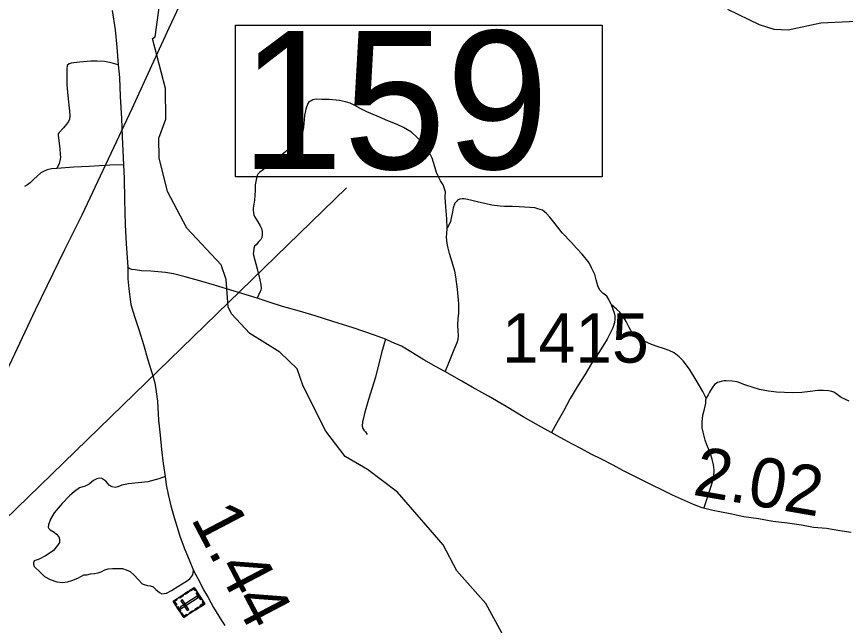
# Model space of a CAD drawing. Extents: x 2290615 to 2522933, y 819489 to 1012715.
# Drawn here: x 2333543 to 2341940, y 966006 to 972176 of the extents above; entities that cross this region are included whole.
import ezdxf

# ---------------------------------------------------------------- set-up
doc = ezdxf.new("R2010")
doc.units = 0
for name, color, linetype in [('Exist Cultural Cemetery CELL', 7, 'Continuous'), ('Exist Hydrographic Creek Single Shore', 7, 'Continuous'), ('Exist Hydrographic Misc Water Feature', 7, 'Continuous'), ('Exist Road Non-System Type 51', 7, 'Continuous'), ('Exist Road Secondary Mileage Hundredths English Label', 7, 'Continuous'), ('Exist Road Secondary Structure Standard Bridge Number Label', 7, 'Continuous'), ('Exist Road Secondary Type 51 Attributed', 7, 'Continuous'), ('Exist Road Secondary Type 51 Number Label', 7, 'Continuous'), ('Exist Utilities Electrical Transmission Line', 7, 'Continuous')]:
    doc.layers.add(name, color=color, linetype=linetype)

msp = doc.modelspace()

# ---------------------------------------------------------------- linework, layer by layer
at = {"layer": 'Exist Cultural Cemetery CELL'}
for points in [[(2335236.6, 966085.7), (2335128.2, 966252.7), (2335341.8, 966391.4), (2335450.2, 966224.4)], [(2335287.4, 966342.5), (2335251, 966318.9), (2335244.8, 966328.5), (2335281.2, 966352)], [(2335359.8, 966363.6), (2335350.2, 966357.3), (2335338.2, 966375.8), (2335304.3, 966353.8), (2335298.3, 966363.1), (2335341.8, 966391.4)], [(2335409.3, 966266.3), (2335363.1, 966337.5), (2335372.6, 966343.7), (2335418.8, 966272.5)], [(2335164.5, 966276.4), (2335170.7, 966266.9), (2335143.7, 966249.4), (2335165.8, 966215.3), (2335156.5, 966209.3), (2335128.2, 966252.8)], [(2335232, 966306.6), (2335195.7, 966283), (2335189.5, 966292.6), (2335225.8, 966316.2)], [(2335201.8, 966193.1), (2335212, 966177.5), (2335382.1, 966287.9), (2335371.9, 966303.5)], [(2335271.4, 966157), (2335287.1, 966167.2), (2335223, 966266), (2335207.3, 966255.8)], [(2335432.1, 966252.1), (2335422.5, 966245.8), (2335434.5, 966227.4), (2335400.6, 966205.4), (2335406.6, 966196), (2335450.2, 966224.3)], [(2335196.3, 966147.9), (2335168.1, 966191.4), (2335177.6, 966197.6), (2335205.8, 966154.1)], [(2335335.1, 966149.7), (2335298.8, 966126.1), (2335292.6, 966135.6), (2335328.9, 966159.2)], [(2335391.5, 966186.3), (2335355.2, 966162.7), (2335349, 966172.2), (2335385.3, 966195.8)], [(2335272.9, 966109.3), (2335266.7, 966118.8), (2335239.7, 966101.3), (2335217.7, 966135.3), (2335208.3, 966129.3), (2335236.6, 966085.7)]]:
    msp.add_lwpolyline(points, close=True, dxfattribs=at)
at = {"layer": 'Exist Hydrographic Creek Single Shore'}
msp.add_lwpolyline([(2343557.7, 972239), (2343483.7, 972163.7), (2343283.5, 972152.2), (2343027.6, 972007.1), (2342752.7, 972038.4), (2342550.7, 972151.6), (2341692.5, 972109.8), (2341360.6, 972037), (2341219.5, 972044.3), (2341068.6, 972093.9), (2340749.5, 972248.2)], dxfattribs=at)
at = {"layer": 'Exist Hydrographic Misc Water Feature'}
msp.add_lwpolyline([(2338604.7, 965663.7), (2338297.7, 966228.8), (2338002.6, 966558), (2337865.6, 966821.6), (2337401.6, 967357.2), (2337098.5, 967587.7), (2336871.6, 967719.4), (2336677.6, 967974.1), (2336446.7, 968430.7), (2336386.6, 968605.4), (2336209.6, 968775.4), (2335907.6, 968963.3), (2335721.6, 969162.4), (2335687.6, 969236.5), (2335667.5, 969511.4), (2335615.6, 969660.2), (2335269.5, 970033.3), (2335073.5, 970402.7), (2334986.5, 970743.8), (2334983.4, 970944), (2335056.4, 971137.3), (2335052.5, 971445.8), (2334921.5, 971952.5), (2334946.5, 971969.9), (2334992.5, 972293.5)], dxfattribs=at)
at = {"layer": 'Exist Road Non-System Type 51'}
for points in [[(2334571.2, 971687.7), (2334500.9, 971706.8), (2334432.8, 971720), (2334358.7, 971725.2), (2334294.7, 971724.3), (2334182.9, 971712.9), (2334122.9, 971708.2), (2334095, 971703.9), (2334075.1, 971697.7), (2334057.2, 971679.5), (2334053.6, 971645.4), (2334052.7, 971555.5), (2334051.6, 971485.4), (2334061, 971373.5), (2334078.8, 971217.8), (2334081.4, 971173.8), (2334077.7, 971137.9), (2334068.2, 971111.7), (2334048.5, 971085.4), (2334016.9, 971049.1), (2333973.5, 971000.5), (2333965.7, 970986.6), (2333965.7, 970970.6), (2333970.4, 970920.5), (2333981.5, 970834.7), (2333986.1, 970782.7), (2333988.5, 970748.8), (2333982.9, 970714.7), (2333973.2, 970688.7), (2333949.9, 970636.3)], [(2334571.2, 971687.7), (2334500.9, 971706.8), (2334432.8, 971720), (2334358.7, 971725.2), (2334294.7, 971724.3), (2334182.9, 971712.9), (2334122.9, 971708.2), (2334095, 971703.9), (2334075.1, 971697.7), (2334057.2, 971679.5), (2334053.6, 971645.4), (2334052.7, 971555.5), (2334051.6, 971485.4), (2334061, 971373.5), (2334078.8, 971217.8), (2334081.4, 971173.8), (2334077.7, 971137.9), (2334068.2, 971111.7), (2334048.5, 971085.4), (2334016.9, 971049.1), (2333973.5, 971000.5), (2333965.7, 970986.6), (2333965.7, 970970.6), (2333970.4, 970920.5), (2333981.5, 970834.7), (2333986.1, 970782.7), (2333988.5, 970748.8), (2333982.9, 970714.7), (2333973.2, 970688.7), (2333949.9, 970636.3)], [(2337906.4, 970032), (2337901.2, 970128), (2337891.6, 970249.9), (2337886.5, 970345.7), (2337887.9, 970399.8), (2337875.3, 970441.5), (2337865.1, 970471.5), (2337838.6, 970513.1), (2337816.2, 970551), (2337797.5, 970596.6), (2337780.9, 970654.4), (2337751.9, 970742), (2337731.3, 970789.8), (2337704.6, 970841.5), (2337668.2, 970885.1), (2337601.4, 970952.2), (2337542.6, 971003.6), (2337464.2, 971050.6), (2337397.8, 971083.7), (2337305.3, 971120.7), (2337194.9, 971167.4), (2337092.4, 971212), (2337031.9, 971241.3), (2336971.5, 971274.6), (2336923.3, 971300.1), (2336875.1, 971313.5), (2336815, 971324.6), (2336708.8, 971337.5), (2336636.8, 971336.5), (2336576.9, 971337.8), (2336544.9, 971333.5), (2336527.1, 971323.2), (2336505.2, 971311.1), (2336493.4, 971294.8), (2336472.2, 971236.7), (2336458.8, 971172.5), (2336448.4, 971052.4), (2336441, 971002.2), (2336429.4, 970960.1), (2336417.8, 970936), (2336405.9, 970917.9), (2336378.3, 970897.6), (2336336.6, 970861.1), (2336215.9, 970763.6), (2336104.9, 970680.2), (2336043.5, 970625.5), (2336008, 970599.2), (2335986.2, 970578.9), (2335980.4, 970564.8), (2335968.9, 970522.7), (2335959.5, 970470.5), (2335960.1, 970416.5), (2335956.7, 970362.5), (2335953.4, 970316.6), (2335940.3, 970236.4), (2335938.5, 970212.3), (2335942.8, 970190.5), (2335947.2, 970166.4), (2335953.2, 970150.5), (2335987.8, 970097.1), (2336012.5, 970057.3), (2336022.8, 970029.5), (2336031.2, 969997.6), (2336029.4, 969967.5), (2336027.8, 969937.4), (2336016, 969917.3), (2335992.3, 969895.1), (2335968.8, 969864.8), (2335954.8, 969848.6), (2335945.1, 969826.6), (2335941.6, 969790.4), (2335939.9, 969774.5), (2335941.9, 969758.6), (2335981.6, 969620.9), (2336009.1, 969507.4), (2336017.6, 969461.5), (2336020, 969423.4), (2336016.3, 969405.4), (2336012.4, 969389.5), (2335981.4, 969321.2)], [(2337906.4, 970032), (2337901.2, 970128), (2337891.6, 970249.9), (2337886.5, 970345.7), (2337887.9, 970399.8), (2337875.3, 970441.5), (2337865.1, 970471.5), (2337838.6, 970513.1), (2337816.2, 970551), (2337797.5, 970596.6), (2337780.9, 970654.4), (2337751.9, 970742), (2337731.3, 970789.8), (2337704.6, 970841.5), (2337668.2, 970885.1), (2337601.4, 970952.2), (2337542.6, 971003.6), (2337464.2, 971050.6), (2337397.8, 971083.7), (2337305.3, 971120.7), (2337194.9, 971167.4), (2337092.4, 971212), (2337031.9, 971241.3), (2336971.5, 971274.6), (2336923.3, 971300.1), (2336875.1, 971313.5), (2336815, 971324.6), (2336708.8, 971337.5), (2336636.8, 971336.5), (2336576.9, 971337.8), (2336544.9, 971333.5), (2336527.1, 971323.2), (2336505.2, 971311.1), (2336493.4, 971294.8), (2336472.2, 971236.7), (2336458.8, 971172.5), (2336448.4, 971052.4), (2336441, 971002.2), (2336429.4, 970960.1), (2336417.8, 970936), (2336405.9, 970917.9), (2336378.3, 970897.6), (2336336.6, 970861.1), (2336215.9, 970763.6), (2336104.9, 970680.2), (2336043.5, 970625.5), (2336008, 970599.2), (2335986.2, 970578.9), (2335980.4, 970564.8), (2335968.9, 970522.7), (2335959.5, 970470.5), (2335960.1, 970416.5), (2335956.7, 970362.5), (2335953.4, 970316.6), (2335940.3, 970236.4), (2335938.5, 970212.3), (2335942.8, 970190.5), (2335947.2, 970166.4), (2335953.2, 970150.5), (2335987.8, 970097.1), (2336012.5, 970057.3), (2336022.8, 970029.5), (2336031.2, 969997.6), (2336029.4, 969967.5), (2336027.8, 969937.4), (2336016, 969917.3), (2335992.3, 969895.1), (2335968.8, 969864.8), (2335954.8, 969848.6), (2335945.1, 969826.6), (2335941.6, 969790.4), (2335939.9, 969774.5), (2335941.9, 969758.6), (2335981.6, 969620.9), (2336009.1, 969507.4), (2336017.6, 969461.5), (2336020, 969423.4), (2336016.3, 969405.4), (2336012.4, 969389.5), (2335981.4, 969321.2)], [(2333949.9, 970636.3), (2333895.9, 970631.7), (2333854, 970623.2), (2333822.3, 970610.8), (2333790.4, 970592.5), (2333752.9, 970560), (2333717.2, 970527.7), (2333681.7, 970491.2), (2333653.9, 970470.8), (2333624.2, 970454.4)], [(2333949.9, 970636.3), (2333895.9, 970631.7), (2333854, 970623.2), (2333822.3, 970610.8), (2333790.4, 970592.5), (2333752.9, 970560), (2333717.2, 970527.7), (2333681.7, 970491.2), (2333653.9, 970470.8), (2333624.2, 970454.4)], [(2334627.3, 970674.4), (2334489.4, 970670.9), (2334279.6, 970658.3), (2334121.6, 970650.4), (2333949.9, 970636.3)], [(2334627.3, 970674.4), (2334489.4, 970670.9), (2334279.6, 970658.3), (2334121.6, 970650.4), (2333949.9, 970636.3)], [(2339565.3, 969260.2), (2339542.7, 969307.9), (2339522.3, 969341.7), (2339482, 969373.3), (2339453.5, 969404.9), (2339433.1, 969448.5), (2339414.4, 969508.3), (2339399.6, 969562.2), (2339368.8, 969629.7), (2339342.2, 969681.5), (2339273.2, 969768.5), (2339216.5, 969829.8), (2339163.9, 969887.3), (2339070.6, 969984.1), (2338999.6, 970075.2), (2338946.7, 970144.7), (2338910.4, 970182.2), (2338869.9, 970213.5), (2338823.8, 970229.1), (2338793.6, 970238.6), (2338741.7, 970240.1), (2338633.5, 970248.8), (2338563.6, 970250), (2338487.6, 970253), (2338443.5, 970256.4), (2338359.4, 970265.6), (2338287.2, 970280.6), (2338223.1, 970295.8), (2338155, 970313), (2338110.8, 970322.6), (2338078.7, 970328), (2338056.7, 970327.7), (2338034.7, 970327.6), (2338010.8, 970315.2), (2337999.1, 970303.2), (2337983.2, 970284.9), (2337965.8, 970236.8), (2337958.3, 970196.6), (2337947, 970134.5), (2337939.5, 970098.4), (2337929.8, 970076.4), (2337906.4, 970032)], [(2339565.3, 969260.2), (2339542.7, 969307.9), (2339522.3, 969341.7), (2339482, 969373.3), (2339453.5, 969404.9), (2339433.1, 969448.5), (2339414.4, 969508.3), (2339399.6, 969562.2), (2339368.8, 969629.7), (2339342.2, 969681.5), (2339273.2, 969768.5), (2339216.5, 969829.8), (2339163.9, 969887.3), (2339070.6, 969984.1), (2338999.6, 970075.2), (2338946.7, 970144.7), (2338910.4, 970182.2), (2338869.9, 970213.5), (2338823.8, 970229.1), (2338793.6, 970238.6), (2338741.7, 970240.1), (2338633.5, 970248.8), (2338563.6, 970250), (2338487.6, 970253), (2338443.5, 970256.4), (2338359.4, 970265.6), (2338287.2, 970280.6), (2338223.1, 970295.8), (2338155, 970313), (2338110.8, 970322.6), (2338078.7, 970328), (2338056.7, 970327.7), (2338034.7, 970327.6), (2338010.8, 970315.2), (2337999.1, 970303.2), (2337983.2, 970284.9), (2337965.8, 970236.8), (2337958.3, 970196.6), (2337947, 970134.5), (2337939.5, 970098.4), (2337929.8, 970076.4), (2337906.4, 970032)], [(2337886, 968577.6), (2337928.5, 968684.5), (2337977.1, 968801.2), (2338006.3, 968873.4), (2338015.7, 968907.6), (2338021.3, 968941.7), (2338016.8, 968993.5), (2338014.3, 969045.7), (2338015.4, 969115.5), (2338024.6, 969167.8), (2338023.6, 969265.6), (2338011.6, 969415.4), (2337994.3, 969539.3), (2337981.5, 969597), (2337956.4, 969688.6), (2337929.3, 969776.4), (2337916.8, 969828.3), (2337906.1, 969878.1), (2337899.5, 969942.1), (2337900.9, 969975.9), (2337906.4, 970032)], [(2337886, 968577.6), (2337928.5, 968684.5), (2337977.1, 968801.2), (2338006.3, 968873.4), (2338015.7, 968907.6), (2338021.3, 968941.7), (2338016.8, 968993.5), (2338014.3, 969045.7), (2338015.4, 969115.5), (2338024.6, 969167.8), (2338023.6, 969265.6), (2338011.6, 969415.4), (2337994.3, 969539.3), (2337981.5, 969597), (2337956.4, 969688.6), (2337929.3, 969776.4), (2337916.8, 969828.3), (2337906.1, 969878.1), (2337899.5, 969942.1), (2337900.9, 969975.9), (2337906.4, 970032)], [(2339565.3, 969260.2), (2339596.2, 969174.6), (2339602.8, 969142.7), (2339603.2, 969108.7), (2339599.6, 969074.7), (2339582.1, 969022.4), (2339525.6, 968907.8), (2339449.1, 968783), (2339368.5, 968660), (2339299.9, 968547.1), (2339233.3, 968440.3), (2339150.9, 968307.4), (2339082.3, 968178.5), (2339015.8, 968059.9), (2338962.2, 967960.4)], [(2339565.3, 969260.2), (2339596.2, 969174.6), (2339602.8, 969142.7), (2339603.2, 969108.7), (2339599.6, 969074.7), (2339582.1, 969022.4), (2339525.6, 968907.8), (2339449.1, 968783), (2339368.5, 968660), (2339299.9, 968547.1), (2339233.3, 968440.3), (2339150.9, 968307.4), (2339082.3, 968178.5), (2339015.8, 968059.9), (2338962.2, 967960.4)], [(2340528.4, 968307.9), (2340493.8, 968377.5), (2340428.3, 968490.7), (2340361, 968602), (2340296.1, 968687.2), (2340255.6, 968728.5), (2340205.1, 968768.1), (2340154.8, 968793.4), (2340096.6, 968812.6), (2340044.3, 968830.1), (2339976.1, 968853.3), (2339899.6, 968888.4), (2339853.3, 968913.7), (2339815.2, 968935.3), (2339792.9, 968953), (2339778.6, 968972.8), (2339750.1, 969024.5), (2339717.4, 969086), (2339692.9, 969131.8), (2339656.2, 969181.3), (2339621.9, 969212.9), (2339565.3, 969260.2)], [(2340528.4, 968307.9), (2340493.8, 968377.5), (2340428.3, 968490.7), (2340361, 968602), (2340296.1, 968687.2), (2340255.6, 968728.5), (2340205.1, 968768.1), (2340154.8, 968793.4), (2340096.6, 968812.6), (2340044.3, 968830.1), (2339976.1, 968853.3), (2339899.6, 968888.4), (2339853.3, 968913.7), (2339815.2, 968935.3), (2339792.9, 968953), (2339778.6, 968972.8), (2339750.1, 969024.5), (2339717.4, 969086), (2339692.9, 969131.8), (2339656.2, 969181.3), (2339621.9, 969212.9), (2339565.3, 969260.2)], [(2337282, 968906.8), (2337241.5, 968770.3), (2337178.7, 968523.6), (2337107.4, 968296.9), (2337067, 968154.4), (2337046.1, 968068.1), (2337042.7, 968024.1), (2337050.9, 968002.2), (2337061.1, 967986.2), (2337079.3, 967966.6), (2337095.5, 967942.8)], [(2337282, 968906.8), (2337241.5, 968770.3), (2337178.7, 968523.6), (2337107.4, 968296.9), (2337067, 968154.4), (2337046.1, 968068.1), (2337042.7, 968024.1), (2337050.9, 968002.2), (2337061.1, 967986.2), (2337079.3, 967966.6), (2337095.5, 967942.8)], [(2341976.6, 968279.5), (2341898.1, 968316.5), (2341843.7, 968357.9), (2341821.4, 968369.6), (2341803.5, 968377.2), (2341767.4, 968384.9), (2341713.4, 968388.1), (2341661.4, 968387.6), (2341583.4, 968376.6), (2341499.5, 968367.7), (2341401.6, 968364.5), (2341323.7, 968365.5), (2341241.7, 968370.5), (2341159.4, 968379.5), (2341069.4, 968398.4), (2341005.2, 968417.6), (2340920.8, 968444.7), (2340844.4, 968473.8), (2340792.4, 968483.1), (2340732.4, 968486.4), (2340708.4, 968486), (2340682.5, 968479.7), (2340644.5, 968467.4), (2340630.7, 968459.2), (2340614.8, 968446.9), (2340591.3, 968414.8), (2340563.7, 968370.4), (2340550.2, 968344.2), (2340538.3, 968326.1), (2340528.4, 968307.9)], [(2341976.6, 968279.5), (2341898.1, 968316.5), (2341843.7, 968357.9), (2341821.4, 968369.6), (2341803.5, 968377.2), (2341767.4, 968384.9), (2341713.4, 968388.1), (2341661.4, 968387.6), (2341583.4, 968376.6), (2341499.5, 968367.7), (2341401.6, 968364.5), (2341323.7, 968365.5), (2341241.7, 968370.5), (2341159.4, 968379.5), (2341069.4, 968398.4), (2341005.2, 968417.6), (2340920.8, 968444.7), (2340844.4, 968473.8), (2340792.4, 968483.1), (2340732.4, 968486.4), (2340708.4, 968486), (2340682.5, 968479.7), (2340644.5, 968467.4), (2340630.7, 968459.2), (2340614.8, 968446.9), (2340591.3, 968414.8), (2340563.7, 968370.4), (2340550.2, 968344.2), (2340538.3, 968326.1), (2340528.4, 968307.9)], [(2340507.7, 967202), (2340550.3, 967324.4), (2340592.7, 967460.9), (2340608, 967517.1), (2340611.3, 967579.1), (2340604.6, 967635.1), (2340590, 967692.9), (2340569.2, 967754.5), (2340534.3, 967836.1), (2340517.7, 967883.8), (2340498.6, 967963.7), (2340488.2, 968007.5), (2340489.4, 968065.6), (2340496.6, 968137.7), (2340511.8, 968197.8), (2340525.1, 968257.9), (2340526.7, 968286), (2340528.4, 968307.9)], [(2340507.7, 967202), (2340550.3, 967324.4), (2340592.7, 967460.9), (2340608, 967517.1), (2340611.3, 967579.1), (2340604.6, 967635.1), (2340590, 967692.9), (2340569.2, 967754.5), (2340534.3, 967836.1), (2340517.7, 967883.8), (2340498.6, 967963.7), (2340488.2, 968007.5), (2340489.4, 968065.6), (2340496.6, 968137.7), (2340511.8, 968197.8), (2340525.1, 968257.9), (2340526.7, 968286), (2340528.4, 968307.9)], [(2335047.2, 967514.3), (2334985.5, 967491.5), (2334871.9, 967460), (2334776.1, 967450.9), (2334678.2, 967441.9), (2334608.3, 967427), (2334570.5, 967412.4), (2334542.6, 967404.1), (2334512.6, 967409.8), (2334480.4, 967429.3), (2334445.8, 967466.9), (2334407.6, 967496.5), (2334379.6, 967500.2), (2334355.5, 967491.8), (2334323.9, 967473.5), (2334278.3, 967439), (2334238.5, 967418.5), (2334180.8, 967399.8), (2334129.3, 967363.2), (2334079.8, 967320.6), (2334004.7, 967243.6), (2333923.9, 967146.8), (2333886.6, 967084.3), (2333865.3, 967024.2), (2333861.6, 967002), (2333869.8, 966988.1), (2333883.9, 966976.3), (2333922.3, 966952.9), (2333948.4, 966931.1), (2333970.8, 966905.4), (2333979.1, 966879.6), (2333979.4, 966847.6), (2333957.9, 966817.3), (2333916.4, 966764.7), (2333884.7, 966742.4), (2333835.1, 966711.7), (2333771.4, 966679.1), (2333721.7, 966662.4), (2333715.9, 966642.4), (2333714.2, 966626.3), (2333722.5, 966604.4), (2333785.1, 966541.2), (2333827.6, 966501.7), (2333883.9, 966470.4), (2333950.3, 966447.1), (2334008.3, 966441.9), (2334058.3, 966448.6), (2334102.1, 966463), (2334163.7, 966483.7), (2334201.5, 966504.3), (2334225.3, 966518.5), (2334253.2, 966520.8), (2334291.3, 966529.2), (2334333.2, 966531.7), (2334369.1, 966540.2), (2334400.9, 966550.5), (2334438.7, 966571.1), (2334472.5, 966579.5), (2334514.6, 966584), (2334564.4, 966584.5), (2334616.5, 966583.2), (2334654.7, 966569.6), (2334692.9, 966554.1), (2334729.3, 966520.6), (2334777.9, 966469.2), (2334816.4, 966427.6), (2334834.3, 966419.9), (2334868.5, 966410.3), (2334896.6, 966408.7), (2334926.7, 966396.9), (2334955.1, 966369.2), (2334989.3, 966339.8), (2335013.5, 966326), (2335037.4, 966328.4), (2335063.4, 966334.7), (2335111.1, 966361.2), (2335176.5, 966400), (2335263.9, 966455), (2335299.5, 966479.5), (2335329.1, 966519.7), (2335336.5, 966563.8)], [(2335047.2, 967514.3), (2334985.5, 967491.5), (2334871.9, 967460), (2334776.1, 967450.9), (2334678.2, 967441.9), (2334608.3, 967427), (2334570.5, 967412.4), (2334542.6, 967404.1), (2334512.6, 967409.8), (2334480.4, 967429.3), (2334445.8, 967466.9), (2334407.6, 967496.5), (2334379.6, 967500.2), (2334355.5, 967491.8), (2334323.9, 967473.5), (2334278.3, 967439), (2334238.5, 967418.5), (2334180.8, 967399.8), (2334129.3, 967363.2), (2334079.8, 967320.6), (2334004.7, 967243.6), (2333923.9, 967146.8), (2333886.6, 967084.3), (2333865.3, 967024.2), (2333861.6, 967002), (2333869.8, 966988.1), (2333883.9, 966976.3), (2333922.3, 966952.9), (2333948.4, 966931.1), (2333970.8, 966905.4), (2333979.1, 966879.6), (2333979.4, 966847.6), (2333957.9, 966817.3), (2333916.4, 966764.7), (2333884.7, 966742.4), (2333835.1, 966711.7), (2333771.4, 966679.1), (2333721.7, 966662.4), (2333715.9, 966642.4), (2333714.2, 966626.3), (2333722.5, 966604.4), (2333785.1, 966541.2), (2333827.6, 966501.7), (2333883.9, 966470.4), (2333950.3, 966447.1), (2334008.3, 966441.9), (2334058.3, 966448.6), (2334102.1, 966463), (2334163.7, 966483.7), (2334201.5, 966504.3), (2334225.3, 966518.5), (2334253.2, 966520.8), (2334291.3, 966529.2), (2334333.2, 966531.7), (2334369.1, 966540.2), (2334400.9, 966550.5), (2334438.7, 966571.1), (2334472.5, 966579.5), (2334514.6, 966584), (2334564.4, 966584.5), (2334616.5, 966583.2), (2334654.7, 966569.6), (2334692.9, 966554.1), (2334729.3, 966520.6), (2334777.9, 966469.2), (2334816.4, 966427.6), (2334834.3, 966419.9), (2334868.5, 966410.3), (2334896.6, 966408.7), (2334926.7, 966396.9), (2334955.1, 966369.2), (2334989.3, 966339.8), (2335013.5, 966326), (2335037.4, 966328.4), (2335063.4, 966334.7), (2335111.1, 966361.2), (2335176.5, 966400), (2335263.9, 966455), (2335299.5, 966479.5), (2335329.1, 966519.7), (2335336.5, 966563.8)]]:
    msp.add_lwpolyline(points, dxfattribs=at)
at = {"layer": 'Exist Road Secondary Structure Standard Bridge Number Label'}
msp.add_lwpolyline([(2335761.3, 972088.7), (2339477.2, 972088.7), (2339477.2, 970552.3), (2335761.3, 970552.3)], close=True, dxfattribs=at)
msp.add_lwpolyline([(2334133.8, 961267.8), (2331895.8, 963909.4), (2333179.9, 966844.5), (2336885.4, 970440)], dxfattribs=at)
at = {"layer": 'Exist Road Secondary Type 51 Attributed'}
for points in [[(2334512.5, 972236.8), (2334540.8, 972041.2), (2334559.1, 971865.5), (2334571.2, 971687.7), (2334584.6, 971559.8), (2334592.9, 971368), (2334605.6, 971142.2), (2334613.9, 970956.2), (2334627.3, 970674.4), (2334633, 970536.6), (2334637.6, 970322.6), (2334644.6, 970064.8), (2334652.9, 969873), (2334669.7, 969639.2)], [(2341997.8, 966946.5), (2341884.3, 966965.5), (2341748.7, 966987.5), (2341616.4, 967000.2), (2341493.4, 967022.2), (2341351.6, 967041.2), (2341203.5, 967060.1), (2341058.5, 967085.3), (2340910.3, 967107.4), (2340772.6, 967137.1), (2340666.3, 967155.9), (2340595.1, 967170.5), (2340488, 967198.8), (2340399.7, 967230.4), (2340308.3, 967271.4), (2340188.5, 967325), (2340093.9, 967372.9), (2339967.1, 967433.3), (2339800.2, 967517.3), (2339683.4, 967577.9), (2339586.9, 967628.8), (2339470.2, 967691.4), (2339363.7, 967742), (2339265, 967796.8), (2339174.5, 967841.7), (2339049.7, 967912.2), (2338959.3, 967962.1), (2338830.2, 968033.7), (2338675.1, 968121.7), (2338502, 968223.7), (2338322.7, 968329.3), (2338159.6, 968421.5), (2338054.9, 968482.2), (2337881.3, 968580.2), (2337793, 968627.5), (2337670.1, 968696.9), (2337553.5, 968770.1), (2337442.7, 968836.8), (2337367.5, 968867.2), (2337345.5, 968876.6), (2337282, 968906.8), (2337169.5, 968949.4), (2336952.7, 969020.8), (2336745.9, 969086.3), (2336567.3, 969142.2), (2336410.7, 969192.2), (2336238.1, 969238.1), (2336101.6, 969282.5), (2335981.4, 969321.2), (2335746.5, 969392.1), (2335547.9, 969453.8), (2335411.3, 969494.2), (2335250.7, 969540.2), (2335132.5, 969568.8), (2335052.3, 969581.9), (2334904.2, 969596), (2334810.1, 969598.9), (2334744.1, 969608.2), (2334712.1, 969611.7), (2334689.9, 969621.4), (2334673.9, 969631.3), (2334669.7, 969639.2)], [(2334669.7, 969639.2), (2334671.1, 969519.4), (2334680.5, 969417.5), (2334689.4, 969335.6), (2334700.4, 969259.6), (2334737.8, 969138.1), (2334783.5, 968994.7), (2334827.2, 968853.2), (2334873, 968697.8), (2334924.9, 968536.4), (2334943.8, 968464.8), (2334958.8, 968372.9), (2334970.1, 968279.1), (2334982.4, 968087.3), (2334996.1, 967933.4), (2335011.8, 967789.8), (2335027.7, 967648), (2335047.2, 967514.3), (2335058.3, 967430.3), (2335077.4, 967334.6), (2335106.7, 967217), (2335140.1, 967099.5), (2335167.1, 967011.7), (2335200.5, 966902.2), (2335248.1, 966776.7), (2335293.2, 966671.3), (2335336.5, 966563.8), (2335402.1, 966438.7), (2335436.8, 966367.1), (2335483.8, 966289.7), (2335537, 966188.3), (2335618.6, 966055.4), (2335653.2, 966005.8)]]:
    msp.add_lwpolyline(points, dxfattribs=at)
at = {"layer": 'Exist Utilities Electrical Transmission Line'}
msp.add_lwpolyline([(2335295, 972508.1), (2335084.4, 972057.8), (2334872.1, 971597.2), (2334710.4, 971241.4), (2334203.5, 970163.5), (2334029.8, 969813.5), (2333731.2, 969202.1), (2333493.4, 968699.2), (2333243.5, 968182.4), (2332904.2, 967470.5), (2332695.5, 967028), (2332502.5, 966611.8), (2332293.8, 966179.4), (2332032.4, 965630.3), (2331843.3, 965238.1), (2331628.9, 964773.6), (2331406.6, 964311), (2331254.6, 963977.2), (2331231.5, 963901)], dxfattribs=at)

# ---------------------------------------------------------------- texts
at = {"layer": 'Exist Road Secondary Mileage Hundredths English Label'}
for s, rotation, p in [('2.02', 350.12857, (2340382.6, 967332)), ('1.44', 297.67089, (2335304.6, 967089.6))]:
    msp.add_text(s, height=500, rotation=rotation, dxfattribs=at).set_placement(p)
at = {"layer": 'Exist Road Secondary Structure Standard Bridge Number Label'}
msp.add_text('159', height=1400, dxfattribs=at).set_placement((2335811.4, 970631.4))
at = {"layer": 'Exist Road Secondary Type 51 Number Label'}
msp.add_text('1415', height=500, rotation=360, dxfattribs=at).set_placement((2338459.8, 968669))

doc.saveas('drawing.dxf')
